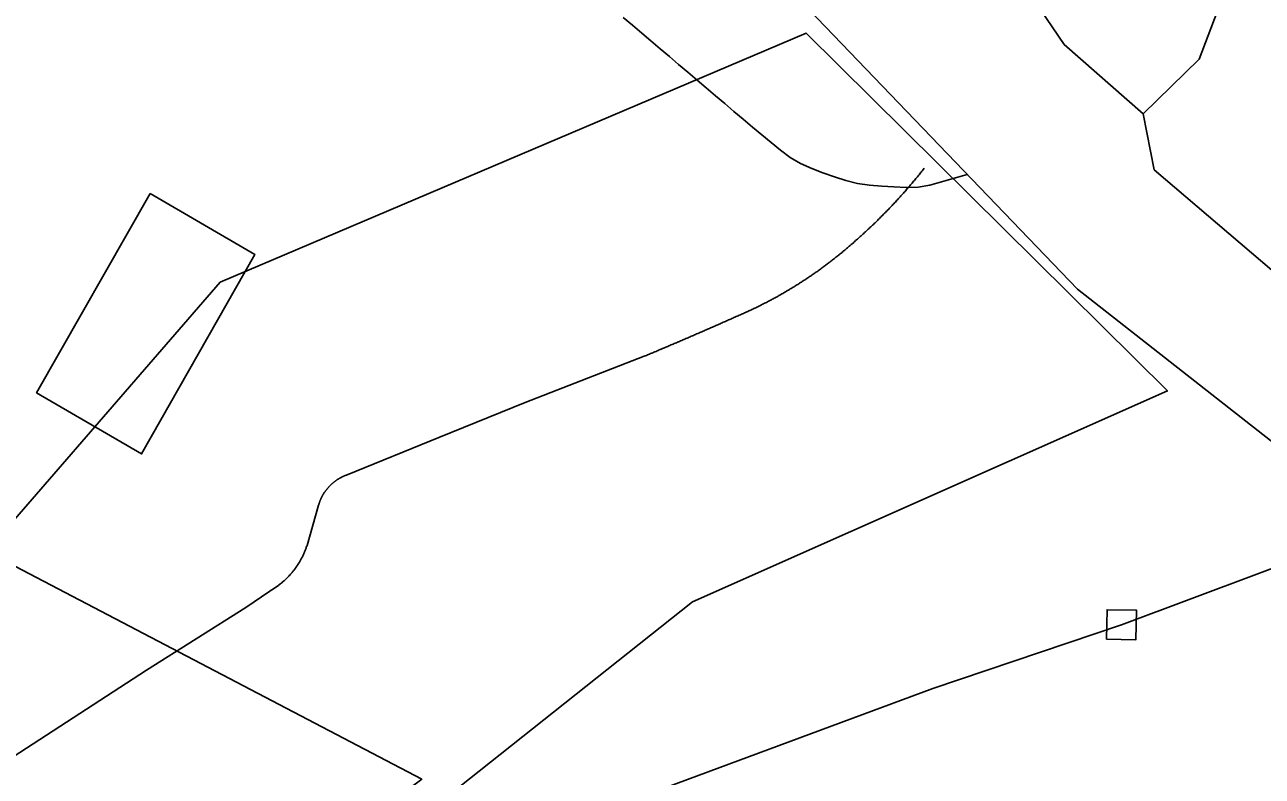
# Model space of a CAD drawing. Extents: x 1268485 to 1426702, y 514839 to 616766.
# Drawn here: x 1367189 to 1368867, y 575885 to 576904 of the extents above; entities that cross this region are included whole.
import ezdxf

# ---------------------------------------------------------------- set-up
doc = ezdxf.new("R2010")
doc.units = 0
for name, color, linetype in [('Old_Level_35', 7, 'Continuous'), ('Old_Level_48', 7, 'Continuous'), ('Old_Level_49', 7, 'Continuous'), ('Old_Level_56', 7, 'Continuous'), ('Old_Level_59', 7, 'Continuous'), ('Old_Level_60', 7, 'Continuous'), ('Old_Level_62', 7, 'Continuous')]:
    doc.layers.add(name, color=color, linetype=linetype)

msp = doc.modelspace()

# ---------------------------------------------------------------- linework, layer by layer
at = {"layer": 'Old_Level_35'}
msp.add_line((1367572.007, 576198.252), (1367587.591, 576252.744), dxfattribs=at)
for points in [[(1368296.148, 576594.617), (1368297.379, 576595.694), (1368298.609, 576596.771), (1368299.839, 576597.744), (1368301.172, 576598.821), (1368302.403, 576599.897), (1368303.633, 576600.922), (1368304.863, 576601.999), (1368306.093, 576603.075), (1368307.221, 576604.101), (1368308.452, 576605.178), (1368309.784, 576606.254), (1368311.015, 576607.331), (1368312.245, 576608.356), (1368313.475, 576609.432), (1368314.706, 576610.509), (1368315.833, 576611.637), (1368317.166, 576612.713), (1368318.397, 576613.738), (1368319.627, 576614.866), (1368320.755, 576615.943), (1368321.985, 576617.071), (1368323.215, 576618.147), (1368324.343, 576619.275), (1368325.676, 576620.3), (1368326.906, 576621.428), (1368328.034, 576622.555), (1368329.264, 576623.632), (1368330.392, 576624.76), (1368331.622, 576625.888), (1368332.75, 576627.016), (1368333.981, 576628.144), (1368335.108, 576629.271), (1368336.339, 576630.399), (1368337.466, 576631.475), (1368338.799, 576632.603), (1368339.825, 576633.731), (1368340.952, 576634.859), (1368342.285, 576635.986), (1368343.413, 576637.114), (1368344.541, 576638.242), (1368345.771, 576639.421), (1368346.899, 576640.549), (1368348.027, 576641.677), (1368349.257, 576642.856), (1368350.385, 576643.983), (1368351.512, 576645.163), (1368352.64, 576646.291), (1368353.768, 576647.521), (1368354.998, 576648.7), (1368356.126, 576649.827), (1368357.254, 576651.007), (1368358.382, 576652.185), (1368359.51, 576653.313), (1368360.637, 576654.493), (1368361.765, 576655.671), (1368362.893, 576656.851), (1368364.021, 576658.081), (1368365.148, 576659.26), (1368366.276, 576660.439), (1368367.404, 576661.618), (1368368.532, 576662.797), (1368369.66, 576663.976), (1368370.787, 576665.206), (1368371.71, 576666.386), (1368372.838, 576667.564), (1368373.966, 576668.795), (1368375.093, 576670.025), (1368376.221, 576671.204), (1368377.247, 576672.435), (1368378.374, 576673.613), (1368379.502, 576674.895), (1368380.527, 576676.074), (1368381.655, 576677.304), (1368382.783, 576678.484), (1368383.706, 576679.765), (1368384.833, 576680.944), (1368385.859, 576682.175), (1368386.986, 576683.456), (1368388.114, 576684.686), (1368389.14, 576685.866), (1368390.267, 576687.147), (1368391.293, 576688.377), (1368392.215, 576689.607), (1368393.343, 576690.889), (1368394.368, 576692.12), (1368395.496, 576693.401), (1368396.521, 576694.631), (1368397.547, 576695.862), (1368398.674, 576697.144), (1368399.597, 576698.374), (1368400.622, 576699.604), (1368401.75, 576700.885), (1368402.775, 576702.167), (1368403.801, 576703.448), (1368404.723, 576704.679), (1368405.749, 576706.012), (1368406.774, 576707.242), (1368407.902, 576708.575), (1368408.825, 576709.805)], [(1368172.399, 576516.954), (1368173.732, 576517.569), (1368175.168, 576518.184), (1368176.501, 576518.799), (1368177.731, 576519.414), (1368179.166, 576520.081), (1368180.499, 576520.696), (1368181.729, 576521.362), (1368183.165, 576521.977), (1368184.395, 576522.695), (1368185.728, 576523.31), (1368187.163, 576523.977), (1368188.394, 576524.643), (1368189.726, 576525.31), (1368190.957, 576525.976), (1368192.392, 576526.643), (1368193.622, 576527.309), (1368194.955, 576527.976), (1368196.288, 576528.693), (1368197.621, 576529.359), (1368198.851, 576530.077), (1368200.287, 576530.744), (1368201.517, 576531.461), (1368202.85, 576532.179), (1368204.08, 576532.897), (1368205.413, 576533.563), (1368206.746, 576534.23), (1368207.976, 576534.998), (1368209.411, 576535.665), (1368210.642, 576536.434), (1368211.872, 576537.1), (1368213.205, 576537.869), (1368214.538, 576538.638), (1368215.768, 576539.304), (1368216.998, 576540.074), (1368218.331, 576540.791), (1368219.664, 576541.56), (1368220.894, 576542.329), (1368222.125, 576543.047), (1368223.355, 576543.815), (1368224.79, 576544.585), (1368226.021, 576545.302), (1368227.251, 576546.071), (1368228.481, 576546.891), (1368229.712, 576547.609), (1368231.044, 576548.378), (1368232.275, 576549.198), (1368233.505, 576549.916), (1368234.735, 576550.685), (1368236.171, 576551.505), (1368237.401, 576552.325), (1368238.631, 576553.043), (1368239.862, 576553.863), (1368240.989, 576554.683), (1368242.22, 576555.503), (1368243.45, 576556.273), (1368244.783, 576557.041), (1368246.013, 576557.861), (1368247.243, 576558.682), (1368248.474, 576559.502), (1368249.704, 576560.322), (1368251.037, 576561.194), (1368252.165, 576562.014), (1368253.395, 576562.834), (1368254.625, 576563.603), (1368255.856, 576564.526), (1368257.086, 576565.295), (1368258.214, 576566.166), (1368259.547, 576566.986), (1368260.777, 576567.858), (1368261.905, 576568.678), (1368263.135, 576569.549), (1368264.365, 576570.37), (1368265.493, 576571.242), (1368266.723, 576572.113), (1368267.954, 576572.984), (1368269.082, 576573.856), (1368270.414, 576574.727), (1368271.542, 576575.65), (1368272.772, 576576.521), (1368273.9, 576577.393), (1368275.131, 576578.264), (1368276.258, 576579.136), (1368277.489, 576580.007), (1368278.616, 576580.93), (1368279.847, 576581.802), (1368280.975, 576582.673), (1368282.102, 576583.647), (1368283.333, 576584.518), (1368284.46, 576585.441), (1368285.588, 576586.313), (1368286.921, 576587.236), (1368288.049, 576588.209), (1368289.177, 576589.081), (1368290.407, 576590.004), (1368291.535, 576590.927), (1368292.663, 576591.9), (1368293.79, 576592.823), (1368294.918, 576593.695), (1368296.148, 576594.617)], [(1368029.171, 576454.823), (1368030.606, 576455.438), (1368032.041, 576456.053), (1368033.477, 576456.617), (1368035.015, 576457.233), (1368036.347, 576457.899), (1368037.885, 576458.514), (1368039.423, 576459.078), (1368040.756, 576459.693), (1368042.294, 576460.308), (1368043.729, 576460.924), (1368045.165, 576461.487), (1368046.6, 576462.102), (1368048.035, 576462.769), (1368049.471, 576463.384), (1368051.009, 576463.999), (1368052.341, 576464.563), (1368053.879, 576465.178), (1368055.417, 576465.793), (1368056.75, 576466.46), (1368058.288, 576467.075), (1368059.621, 576467.69), (1368061.159, 576468.254), (1368062.594, 576468.869), (1368064.029, 576469.484), (1368065.465, 576470.151), (1368066.9, 576470.766), (1368068.336, 576471.381), (1368069.873, 576471.996), (1368071.206, 576472.611), (1368072.744, 576473.227), (1368074.282, 576473.79), (1368075.615, 576474.457), (1368077.153, 576475.072), (1368078.486, 576475.687), (1368080.024, 576476.302), (1368081.459, 576476.918), (1368082.894, 576477.584), (1368084.33, 576478.199), (1368085.765, 576478.814), (1368087.2, 576479.429), (1368088.636, 576480.044), (1368090.174, 576480.711), (1368091.609, 576481.326), (1368093.044, 576481.941), (1368094.48, 576482.557), (1368095.915, 576483.172), (1368097.35, 576483.838), (1368098.888, 576484.453), (1368100.221, 576485.068), (1368101.759, 576485.683), (1368103.092, 576486.298), (1368104.63, 576486.913), (1368105.963, 576487.58), (1368107.5, 576488.195), (1368109.038, 576488.811), (1368110.371, 576489.426), (1368111.909, 576490.041), (1368113.242, 576490.707), (1368114.78, 576491.374), (1368116.113, 576491.989), (1368117.651, 576492.604), (1368119.086, 576493.27), (1368120.521, 576493.885), (1368121.957, 576494.5), (1368123.392, 576495.116), (1368124.827, 576495.731), (1368126.263, 576496.448), (1368127.801, 576497.064), (1368129.133, 576497.679), (1368130.671, 576498.294), (1368132.107, 576498.961), (1368133.542, 576499.576), (1368134.977, 576500.242), (1368136.413, 576500.857), (1368137.848, 576501.524), (1368139.284, 576502.139), (1368140.719, 576502.754), (1368142.154, 576503.42), (1368143.59, 576504.087), (1368145.025, 576504.702), (1368146.46, 576505.317), (1368147.998, 576505.983), (1368149.331, 576506.65), (1368150.869, 576507.265), (1368152.202, 576507.88), (1368153.74, 576508.546), (1368155.175, 576509.213), (1368156.61, 576509.828), (1368158.046, 576510.444), (1368159.481, 576511.11), (1368160.917, 576511.776), (1368162.352, 576512.392), (1368163.787, 576513.058), (1368165.223, 576513.673), (1368166.658, 576514.288), (1368168.093, 576515.006), (1368169.529, 576515.621), (1368170.964, 576516.236), (1368172.399, 576516.954)], [(1367626.346, 576294.011), (1367750.505, 576344.454), (1367867.897, 576392.179), (1368029.171, 576454.823)], [(1367587.591, 576252.744), (1367587.899, 576253.308), (1367588.001, 576253.872), (1367588.104, 576254.436), (1367588.411, 576255), (1367588.514, 576255.564), (1367588.719, 576256.127), (1367588.924, 576256.692), (1367589.129, 576257.255), (1367589.334, 576257.819), (1367589.539, 576258.383), (1367589.744, 576258.947), (1367590.052, 576259.511), (1367590.257, 576260.023), (1367590.359, 576260.588), (1367590.667, 576261.151), (1367590.872, 576261.613), (1367591.077, 576262.176), (1367591.384, 576262.741), (1367591.589, 576263.253), (1367591.897, 576263.817), (1367592.205, 576264.329), (1367592.512, 576264.894), (1367592.717, 576265.355), (1367593.025, 576265.867), (1367593.332, 576266.432), (1367593.64, 576266.944), (1367593.845, 576267.457), (1367594.255, 576267.918), (1367594.46, 576268.43), (1367594.87, 576268.995), (1367595.075, 576269.507), (1367595.485, 576270.02), (1367595.896, 576270.43), (1367596.101, 576270.943), (1367596.511, 576271.455), (1367596.921, 576271.916), (1367597.228, 576272.429), (1367597.536, 576272.891), (1367597.844, 576273.352), (1367598.254, 576273.814), (1367598.664, 576274.326), (1367598.971, 576274.736), (1367599.381, 576275.249), (1367599.792, 576275.71), (1367600.099, 576276.12), (1367600.509, 576276.582), (1367600.919, 576277.043), (1367601.329, 576277.504), (1367601.74, 576277.915), (1367602.15, 576278.375), (1367602.457, 576278.735), (1367602.97, 576279.196), (1367603.38, 576279.606), (1367603.79, 576280.068), (1367604.2, 576280.426), (1367604.61, 576280.888), (1367605.123, 576281.246), (1367605.533, 576281.708), (1367606.046, 576282.066), (1367606.353, 576282.426), (1367606.866, 576282.887), (1367607.378, 576283.246), (1367607.789, 576283.604), (1367608.301, 576284.014), (1367608.711, 576284.374), (1367609.121, 576284.681), (1367609.634, 576285.04), (1367610.147, 576285.45), (1367610.659, 576285.809), (1367611.172, 576286.117), (1367611.582, 576286.475), (1367612.095, 576286.834), (1367612.607, 576287.142), (1367613.017, 576287.5), (1367613.53, 576287.808), (1367614.145, 576288.115), (1367614.658, 576288.423), (1367615.17, 576288.731), (1367615.581, 576289.038), (1367616.093, 576289.295), (1367616.606, 576289.603), (1367617.118, 576289.961), (1367617.631, 576290.166), (1367618.144, 576290.525), (1367618.759, 576290.73), (1367619.271, 576290.986), (1367619.784, 576291.294), (1367620.399, 576291.551), (1367620.912, 576291.806), (1367621.425, 576292.063), (1367621.835, 576292.319), (1367622.45, 576292.524), (1367622.962, 576292.729), (1367623.578, 576292.986), (1367624.09, 576293.191), (1367624.603, 576293.447), (1367625.218, 576293.601), (1367625.731, 576293.806), (1367626.346, 576294.011)], [(1367521.462, 576136.429), (1367522.282, 576136.839), (1367523, 576137.249), (1367523.615, 576137.71), (1367524.332, 576138.069), (1367525.153, 576138.479), (1367525.768, 576138.94), (1367526.485, 576139.35), (1367527.101, 576139.863), (1367527.921, 576140.325), (1367528.536, 576140.735), (1367529.254, 576141.196), (1367529.869, 576141.708), (1367530.586, 576142.17), (1367531.202, 576142.631), (1367531.919, 576143.144), (1367532.637, 576143.605), (1367533.252, 576144.118), (1367533.867, 576144.631), (1367534.585, 576145.143), (1367535.2, 576145.604), (1367535.918, 576146.117), (1367536.533, 576146.63), (1367537.148, 576147.194), (1367537.763, 576147.706), (1367538.378, 576148.167), (1367538.994, 576148.732), (1367539.609, 576149.295), (1367540.224, 576149.808), (1367540.839, 576150.372), (1367541.454, 576150.936), (1367542.172, 576151.5), (1367542.787, 576152.063), (1367543.3, 576152.628), (1367543.915, 576153.191), (1367544.53, 576153.756), (1367545.145, 576154.371), (1367545.658, 576154.934), (1367546.273, 576155.549), (1367546.786, 576156.114), (1367547.401, 576156.729), (1367547.913, 576157.292), (1367548.529, 576157.959), (1367549.041, 576158.574), (1367549.656, 576159.189), (1367550.169, 576159.805), (1367550.579, 576160.368), (1367551.297, 576160.983), (1367551.707, 576161.701), (1367552.219, 576162.316), (1367552.732, 576162.931), (1367553.245, 576163.546), (1367553.86, 576164.264), (1367554.373, 576164.879), (1367554.885, 576165.494), (1367555.398, 576166.212), (1367555.91, 576166.879), (1367556.218, 576167.494), (1367556.731, 576168.212), (1367557.243, 576168.878), (1367557.756, 576169.545), (1367558.268, 576170.211), (1367558.576, 576170.877), (1367559.089, 576171.543), (1367559.601, 576172.261), (1367560.011, 576172.928), (1367560.524, 576173.696), (1367560.832, 576174.363), (1367561.344, 576175.081), (1367561.754, 576175.747), (1367562.164, 576176.516), (1367562.575, 576177.182), (1367562.985, 576177.9), (1367563.395, 576178.618), (1367563.702, 576179.387), (1367564.215, 576180.053), (1367564.625, 576180.822), (1367565.035, 576181.488), (1367565.343, 576182.258), (1367565.753, 576182.975), (1367566.163, 576183.744), (1367566.471, 576184.513), (1367566.778, 576185.231), (1367567.086, 576186), (1367567.496, 576186.666), (1367567.906, 576187.487), (1367568.111, 576188.255), (1367568.521, 576189.024), (1367568.726, 576189.742), (1367569.136, 576190.511), (1367569.341, 576191.228), (1367569.751, 576192.049), (1367569.956, 576192.818), (1367570.367, 576193.586), (1367570.674, 576194.304), (1367570.879, 576195.124), (1367571.084, 576195.894), (1367571.494, 576196.714), (1367571.699, 576197.432), (1367572.007, 576198.252)], [(1367164.466, 575905.488), (1367354.344, 576028.93), (1367488.961, 576114.18), (1367521.462, 576136.429)]]:
    msp.add_lwpolyline(points, dxfattribs=at)
at = {"layer": 'Old_Level_48'}
for points in [[(1368094.8, 576121.683), (1368738.494, 576407.822), (1368248.57, 576893.233), (1367454.38, 576555.384), (1367137.612, 576190.223)], [(1367137.612, 576190.223), (1367727.5, 575881.262), (1367337.723, 575590.99), (1367358.424, 575537.428), (1368094.8, 576121.683)]]:
    msp.add_lwpolyline(points, dxfattribs=at)
at = {"layer": 'Old_Level_49'}
for points in [[(1368094.8, 576121.683), (1368738.494, 576407.822), (1368248.57, 576893.233), (1367454.38, 576555.384), (1367137.612, 576190.223)], [(1367137.612, 576190.223), (1367727.5, 575881.262), (1367337.723, 575590.99), (1367358.424, 575537.428), (1368094.8, 576121.683)]]:
    msp.add_lwpolyline(points, dxfattribs=at)
at = {"layer": 'Old_Level_56'}
for points in [[(1365360.355, 575226.175), (1365868.875, 575328.989), (1366177.841, 575404.042), (1366437.193, 575477.314), (1366685.275, 575517.75), (1367338.867, 575670.27), (1367750.792, 575755.821), (1368087.675, 575880.902), (1368420.319, 576004.067), (1368676.189, 576090.759), (1369142.132, 576265.265), (1369724.805, 576473.24), (1370025.203, 576585.048), (1370349.685, 576700.374), (1370678.407, 576817.614), (1370920.276, 576904.588)], [(1368655.785, 576071.16), (1368695.788, 576070.354), (1368696.594, 576110.357), (1368656.591, 576111.163), (1368655.785, 576071.16)]]:
    msp.add_lwpolyline(points, dxfattribs=at)
at = {"layer": 'Old_Level_59'}
msp.add_lwpolyline([(1368705.637, 576783.573), (1368781.609, 576857.545), (1368887.621, 577137.698), (1368916.636, 577314.35), (1368906.691, 577623.107), (1368789.606, 578048.898), (1368768.691, 578226.575), (1368913.663, 578765.299), (1368944.626, 579089.589)], dxfattribs=at)
at = {"layer": 'Old_Level_60'}
for points in [[(1368705.637, 576783.573), (1368598.703, 576877.64), (1368501.611, 577020.716), (1367994.619, 577474.086), (1366826.643, 578649.7), (1366614.992, 578842.423), (1366353.423, 578978.694), (1366059.183, 578917.629)], [(1368964.311, 576273.249), (1368616.645, 576545.763), (1366829.616, 578406.765), (1366529.117, 578686.323), (1366462.538, 578751.089), (1366360.821, 578808.452)], [(1369039.667, 576435.445), (1368720.709, 576707.755), (1368705.637, 576783.573)]]:
    msp.add_lwpolyline(points, dxfattribs=at)
at = {"layer": 'Old_Level_62'}
for points in [[(1368467.084, 576701.515), (1368416.617, 576687.096), (1368400.417, 576684.328), (1368384.116, 576683.815), (1368367.609, 576684.43), (1368351.205, 576685.558), (1368334.801, 576686.839), (1368318.499, 576689.044), (1368302.71, 576693.093), (1368287.024, 576698.066), (1368271.542, 576703.654), (1368256.266, 576709.703), (1368241.194, 576716.316), (1368226.943, 576724.466), (1368213.923, 576734.514), (1368201.209, 576744.869), (1368188.599, 576755.276), (1368175.988, 576765.733), (1368163.377, 576776.294), (1368150.869, 576786.854), (1368138.361, 576797.465), (1368125.853, 576808.077), (1368113.344, 576818.739), (1368100.836, 576829.402), (1368088.328, 576840.065), (1368075.82, 576850.728), (1368063.312, 576861.339), (1368050.804, 576872.001), (1368038.295, 576882.561), (1368025.787, 576893.173), (1368013.177, 576903.682), (1368000.566, 576914.191)], [(1367359.265, 576675.459), (1367501.059, 576593.028), (1367347.783, 576322.359), (1367205.476, 576405.405), (1367359.265, 576675.459)]]:
    msp.add_lwpolyline(points, dxfattribs=at)

doc.saveas('drawing.dxf')
